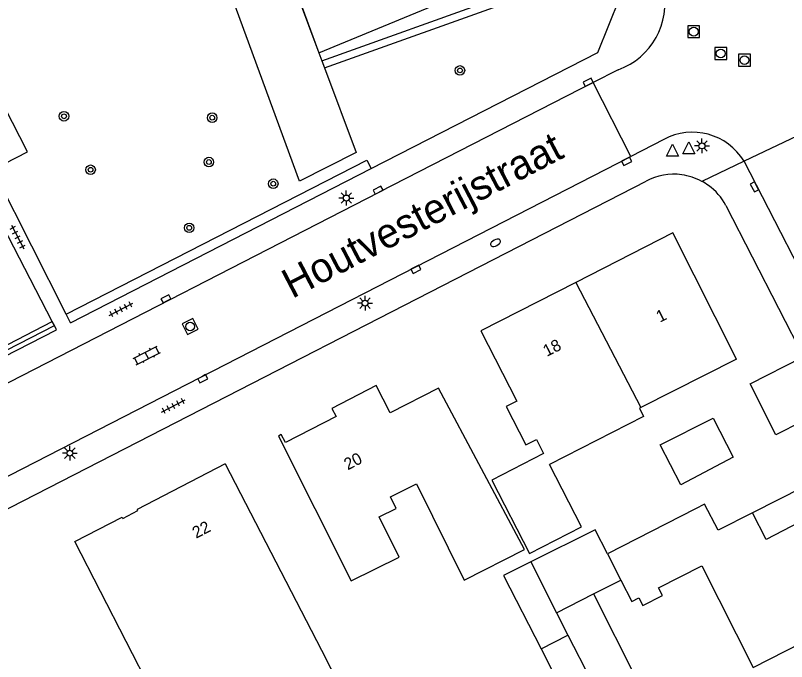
# Model space of a CAD drawing. Extents: x 132994 to 136000, y 393499 to 395512.
# Drawn here: x 134409.9 to 134475, y 394527.7 to 394582.2 of the extents above; entities that cross this region are included whole.
import ezdxf

# ---------------------------------------------------------------- set-up
doc = ezdxf.new("R2010")
doc.units = 0
for name, color, linetype in [('gg-afsc-erfafscheiding', 7, 'Continuous'), ('gg-afsc-hekwerk', 7, 'Continuous'), ('gg-afsc-muur', 7, 'Continuous'), ('gg-anno-huisnummerreeks BGT', 7, 'Continuous'), ('gg-anno-openbare ruimte label', 7, 'Continuous'), ('gg-bbg-gedigitaliseerde bebouwing', 7, 'Continuous'), ('gg-bbg-gedigitaliseerde bijgebouw', 7, 'Continuous'), ('gg-bbg-hoofdgebouw', 7, 'Continuous'), ('gg-bbg-luifel en loopbrug', 7, 'Continuous'), ('gg-bbg-tussenscheiding', 7, 'Continuous'), ('gg-knt-verharding', 7, 'Continuous'), ('gt-afsc-standplaatsafbakening', 7, 'Continuous'), ('gt-grn-groengrens', 7, 'Continuous'), ('gt-grn-weggrens', 7, 'Continuous'), ('gt-symb-boom', 7, 'Continuous'), ('gt-symb-brandkraan', 7, 'Continuous'), ('gt-symb-klinker verharding', 7, 'Continuous'), ('gt-symb-kolk', 7, 'Continuous'), ('gt-symb-lichtmast', 7, 'Continuous'), ('gt-symb-rioolschacht', 7, 'Continuous'), ('gt-symb-tegel verharding', 7, 'Continuous'), ('gt-symb-waterafsluiter', 7, 'Continuous')]:
    doc.layers.add(name, color=color, linetype=linetype)

# ---------------------------------------------------------------- blocks, each defined once
blk = doc.blocks.new('gt0-RS')
at = {"layer": 'gt-symb-rioolschacht'}
blk.add_lwpolyline([(-0.5, -0.5), (0.5, -0.5), (0.5, 0.5), (-0.5, 0.5)], close=True, dxfattribs=at)
blk.add_circle((0, 0), 0.375, dxfattribs=at)
blk = doc.blocks.new('gt0-KOLK')
at = {"layer": 'gt-symb-kolk'}
blk.add_lwpolyline([(0, 0), (0.375, 0), (0.375, 0.4), (-0.375, 0.4), (-0.375, 0), (0, 0)], dxfattribs=at)
blk = doc.blocks.new('gt0-LMAST')
at = {"layer": 'gt-symb-lichtmast'}
for p, q in [((-0.182, 0.173), (-0.447, 0.438)), ((-0.005, 0.246), (-0.005, 0.621)), ((0.172, 0.173), (0.437, 0.438)), ((-0.255, -0.004), (-0.63, -0.004)), ((-0.182, -0.181), (-0.447, -0.446)), ((-0.005, -0.254), (-0.005, -0.629)), ((0.437, -0.446), (0.172, -0.181)), ((0.245, -0.004), (0.62, -0.004))]:
    blk.add_line(p, q, dxfattribs=at)
blk.add_circle((-0.005, -0.004), 0.25, dxfattribs=at)
blk = doc.blocks.new('gt0-BR')
at = {"layer": 'gt-symb-brandkraan'}
for centre, radius, start, end in [((-0.244, 0), 0.206, 107.56694, 252.43307), ((0.599, -2.664), 3, 106.89205, 107.56694), ((0, -0.691), 0.938, 73.10799, 106.89205), ((-0.599, -2.664), 3, 72.43309, 73.10799), ((0.244, 0), 0.206, 287.56695, 72.43309), ((0.599, 2.664), 3, 252.43307, 253.10797), ((0, 0.691), 0.938, 253.10797, 286.89206), ((-0.599, 2.664), 3, 286.89206, 287.56695)]:
    blk.add_arc(centre, radius, start, end, dxfattribs=at)
blk = doc.blocks.new('gt0-BOOM')
at = {"layer": 'gt-symb-boom'}
for radius in [0.4, 0.2]:
    blk.add_circle((0, 0), radius, dxfattribs=at)
blk = doc.blocks.new('gt0-TEG1')
at = {"layer": 'gt-symb-tegel verharding'}
for p, q in [((-1.125, 0), (1.125, 0)), ((-0.9, -0.25), (-0.9, 0.25)), ((-0.45, -0.25), (-0.45, 0.25)), ((0, -0.25), (0, 0.25)), ((0.45, -0.25), (0.45, 0.25)), ((0.9, -0.25), (0.9, 0.25))]:
    blk.add_line(p, q, dxfattribs=at)
blk = doc.blocks.new('gt0-KL1')
at = {"layer": 'gt-symb-klinker verharding'}
for p, q in [((-1.15, 0.3), (1.15, 0.3)), ((-1, -0.3), (-1, 0.3)), ((-0.5, 0.3), (-0.5, 0.45)), ((0, -0.3), (0, 0.3)), ((0.5, 0.3), (0.5, 0.45)), ((1, -0.3), (1, 0.3)), ((-1.15, -0.3), (1.15, -0.3)), ((-0.5, -0.45), (-0.5, -0.3)), ((0.5, -0.45), (0.5, -0.3))]:
    blk.add_line(p, q, dxfattribs=at)
blk = doc.blocks.new('gt0-WAFSL')
at = {"layer": 'gt-symb-waterafsluiter'}
for p, q in [((-0.5, -0.333), (0, 0.667)), ((0, 0.667), (0.5, -0.333)), ((0.5, -0.333), (-0.5, -0.333))]:
    blk.add_line(p, q, dxfattribs=at)

msp = doc.modelspace()

# ---------------------------------------------------------------- linework, layer by layer
at = {"layer": 'gg-afsc-erfafscheiding'}
msp.add_lwpolyline([(134378.852, 394556.26), (134401.149, 394549.828), (134413.216, 394556.016)], dxfattribs=at)
at = {"layer": 'gg-afsc-hekwerk'}
msp.add_line((134435.769, 394578.382), (134459.76, 394586.984), dxfattribs=at)
msp.add_lwpolyline([(134408.023, 394569.211), (134410.937, 394570.69), (134407.74, 394576.921), (134400.648, 394573.321)], dxfattribs=at)
at = {"layer": 'gg-afsc-muur'}
msp.add_line((134431.53, 394589.86), (134435.518, 394579.054), dxfattribs=at)
at = {"layer": 'gg-bbg-gedigitaliseerde bebouwing'}
for p, q in [((134470.75, 394553.19), (134462.679, 394549.096)), ((134427.61, 394544.36), (134436.179, 394527.789)), ((134467.302, 394540.552), (134459.869, 394536.761))]:
    msp.add_line(p, q, dxfattribs=at)
for points in [[(134443.772, 394542.656), (134447.795, 394534.515), (134452.863, 394537.111), (134445.604, 394550.739)], [(134462.679, 394549.096), (134462.566, 394549.039), (134462.916, 394548.355), (134454.996, 394544.302)], [(134432.11, 394546.69), (134438.256, 394534.465), (134442.297, 394536.462), (134440.618, 394539.859), (134442.054, 394540.568), (134441.562, 394541.564), (134443.772, 394542.656)], [(134450.125, 394542.978), (134453.297, 394536.787), (134457.693, 394539.039), (134454.996, 394544.302)], [(134461.01, 394534.524), (134461.925, 394532.729), (134462.527, 394533.036), (134462.852, 394532.399), (134464.504, 394533.242), (134464.179, 394533.879), (134467.833, 394535.742)], [(134467.833, 394535.742), (134472.156, 394527.147), (134481.76, 394532.06)], [(134432.548, 394525.945), (134433.873, 394523.334), (134437.321, 394525.58), (134436.179, 394527.789)]]:
    msp.add_lwpolyline(points, dxfattribs=at)
at = {"layer": 'gg-bbg-gedigitaliseerde bijgebouw'}
for p, q in [((134458.709, 394533.37), (134461.01, 394534.524)), ((134458.709, 394533.37), (134462.315, 394526.177)), ((134454.272, 394528.717), (134456.54, 394529.879)), ((134456.54, 394529.879), (134459.695, 394523.719))]:
    msp.add_line(p, q, dxfattribs=at)
for points in [[(134478.516, 394549.045), (134474.088, 394546.799), (134471.902, 394551.11), (134476.329, 394553.356), (134478.516, 394549.045)], [(134464.315, 394545.942), (134468.799, 394548.216), (134470.479, 394544.904), (134466.058, 394542.582), (134464.315, 394545.942)], [(134459.869, 394536.761), (134458.836, 394538.787), (134453.42, 394536.07)], [(134453.42, 394536.07), (134451.101, 394534.907), (134454.272, 394528.717)]]:
    msp.add_lwpolyline(points, dxfattribs=at)
at = {"layer": 'gg-bbg-hoofdgebouw'}
msp.add_line((134427.61, 394544.36), (134420.204, 394540.501), dxfattribs=at)
for points in [[(134470.75, 394553.19), (134465.38, 394563.86), (134457.193, 394559.671)], [(134457.193, 394559.671), (134449.18, 394555.57), (134452.22, 394549.64), (134451.33, 394549.18), (134452.99, 394545.94)], [(134440.35, 394550.95), (134436.62, 394549.02), (134436.97, 394548.34), (134432.7, 394546.14), (134432.35, 394546.82), (134432.11, 394546.69)], [(134445.604, 394550.739), (134441.544, 394548.64), (134440.35, 394550.95)], [(134452.99, 394545.94), (134453.88, 394546.396), (134454.486, 394545.212), (134450.125, 394542.978)], [(134420.718, 394524.758), (134421.432, 394525.136), (134414.942, 394537.777), (134418.929, 394539.843), (134418.98, 394539.745), (134420.24, 394540.41), (134420.204, 394540.501)], [(134472.103, 394540.205), (134469.222, 394538.75), (134468.074, 394540.946), (134467.302, 394540.552)], [(134477.54, 394540.17), (134473.27, 394537.95), (134472.103, 394540.205)]]:
    msp.add_lwpolyline(points, dxfattribs=at)
at = {"layer": 'gg-bbg-luifel en loopbrug'}
msp.add_line((134454.272, 394528.717), (134456.076, 394525.195), dxfattribs=at)
msp.add_lwpolyline([(134477.54, 394540.17), (134476.394, 394542.373), (134472.103, 394540.205)], dxfattribs=at)
at = {"layer": 'gg-bbg-tussenscheiding'}
for p, q in [((134457.193, 394559.671), (134462.679, 394549.096)), ((134459.869, 394536.761), (134461.01, 394534.524)), ((134453.42, 394536.07), (134455.576, 394531.76)), ((134455.576, 394531.76), (134458.709, 394533.37)), ((134455.576, 394531.76), (134456.54, 394529.879))]:
    msp.add_line(p, q, dxfattribs=at)
at = {"layer": 'gg-knt-verharding'}
for p, q in [((134460.784, 394577.621), (134458.655, 394576.531)), ((134458.655, 394576.531), (134440.611, 394567.276)), ((134461.834, 394570.287), (134458.655, 394576.531)), ((134464.619, 394571.728), (134461.834, 394570.287)), ((134476.453, 394572.304), (134471.398, 394569.89)), ((134392.77, 394534.82), (134461.834, 394570.287)), ((134414.21, 394556.975), (134408.023, 394569.211)), ((134414.57, 394556.261), (134439.944, 394569.272)), ((134413.032, 394556.371), (134406.717, 394568.548)), ((134399.835, 394535.732), (134463.131, 394568.222)), ((134401.545, 394547.231), (134440.611, 394567.276)), ((134469.87, 394566.17), (134511.14, 394485.259)), ((134414.57, 394556.261), (134414.21, 394556.975)), ((134413.216, 394556.016), (134413.032, 394556.371)), ((134413.4, 394555.661), (134413.216, 394556.016))]:
    msp.add_line(p, q, dxfattribs=at)
for points in [[(134439.944, 394569.272), (134459.07, 394579.08), (134460.93, 394583.72)], [(134507.78, 394499.184), (134500.896, 394512.606), (134486.084, 394541.331), (134478.642, 394555.83), (134471.398, 394569.89)], [(134390.462, 394552.494), (134401.19, 394549.4), (134413.4, 394555.661)]]:
    msp.add_lwpolyline(points, dxfattribs=at)
for centre, radius, start, end in [((134458.772, 394583.219), 5.949, 289.76412, 12.18773), ((134467.049, 394567.269), 5.078, 31.07212, 118.58792), ((134465.464, 394563.787), 5.012, 82.28743, 117.7481), ((134465.467, 394563.808), 4.99, 61.51263, 82.28217), ((134465.55, 394563.917), 4.855, 54.16978, 61.76278), ((134465.458, 394563.786), 5.014, 28.38394, 54.19486)]:
    msp.add_arc(centre, radius, start, end, dxfattribs=at)
at = {"layer": 'gt-afsc-standplaatsafbakening'}
msp.add_line((134429.358, 394595.757), (134435.518, 394579.054), dxfattribs=at)
msp.add_lwpolyline([(134435.518, 394579.054), (134459.105, 394588.81), (134453.454, 394605.054)], dxfattribs=at)
at = {"layer": 'gt-grn-groengrens'}
for p, q in [((134435.996, 394577.773), (134459.979, 394586.372)), ((134435.518, 394579.054), (134435.769, 394578.382)), ((134435.769, 394578.382), (134435.996, 394577.773))]:
    msp.add_line(p, q, dxfattribs=at)
for points in [[(134435.996, 394577.773), (134438.66, 394570.635), (134433.899, 394568.222), (134412.203, 394627.369), (134405.034, 394646.695), (134407.066, 394652.866)], [(134414.21, 394556.975), (134439.579, 394569.984), (134439.944, 394569.272)], [(134378.852, 394556.26), (134378.963, 394556.644), (134401.192, 394550.232), (134413.032, 394556.371)]]:
    msp.add_lwpolyline(points, dxfattribs=at)
at = {"layer": 'gt-grn-weggrens'}
msp.add_line((134471.398, 394569.89), (134467.847, 394568.194), dxfattribs=at)

# ---------------------------------------------------------------- block references
at = {"layer": 'gt-symb-boom'}
for p in [(134447.429, 394577.567), (134414.02, 394573.689), (134426.526, 394573.573), (134426.247, 394569.829), (134416.265, 394569.18), (134431.678, 394568), (134424.584, 394564.272)]:
    msp.add_blockref('gt0-BOOM', p, dxfattribs=at)
at = {"layer": 'gt-symb-brandkraan', "rotation": -152.8712339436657}
msp.add_blockref('gt0-BR', (134450.43, 394563.007), dxfattribs=at)
at = {"layer": 'gt-symb-klinker verharding', "rotation": 27.12876605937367}
msp.add_blockref('gt0-KL1', (134421.006, 394553.494), dxfattribs=at)
at = {"layer": 'gt-symb-kolk'}
for p, rotation in [((134458.339, 394576.371), 26.821406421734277), ((134461.401, 394570.063), -152.66592414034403), ((134472.455, 394567.822), 117.25687178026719), ((134440.611, 394567.276), 27.17973421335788), ((134443.616, 394560.943), -152.35885768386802), ((134422.71, 394558.1), 27.334075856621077), ((134425.638, 394551.706), -152.94831778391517)]:
    msp.add_blockref('gt0-KOLK', p, dxfattribs=dict(at, rotation=rotation))
at = {"layer": 'gt-symb-lichtmast'}
for p in [(134467.851, 394571.192), (134437.845, 394566.791), (134439.422, 394557.921), (134414.518, 394545.251)]:
    msp.add_blockref('gt0-LMAST', p, dxfattribs=at)
at = {"layer": 'gt-symb-rioolschacht'}
for p in [(134467.153, 394580.834), (134469.433, 394578.993), (134471.432, 394578.428)]:
    msp.add_blockref('gt0-RS', p, dxfattribs=at)
at = {"layer": 'gt-symb-rioolschacht', "rotation": 27.12876606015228}
msp.add_blockref('gt0-RS', (134424.667, 394555.942), dxfattribs=at)
at = {"layer": 'gt-symb-tegel verharding'}
for p, rotation in [((134410.108, 394563.489), -62.61502941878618), ((134418.837, 394557.386), 27.12876605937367), ((134423.249, 394549.227), 27.12876605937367)]:
    msp.add_blockref('gt0-TEG1', p, dxfattribs=dict(at, rotation=rotation))
at = {"layer": 'gt-symb-waterafsluiter'}
for p in [(134465.36, 394570.667), (134466.747, 394570.857)]:
    msp.add_blockref('gt0-WAFSL', p, dxfattribs=at)

# ---------------------------------------------------------------- texts
at = {"layer": 'gg-anno-huisnummerreeks BGT'}
for s, rotation, p in [('1', 26.7, (134464.295, 394556.253)), ('18', 27.1, (134454.755, 394553.369)), ('20', 27.3, (134437.962, 394543.789)), ('22', 27.5, (134425.165, 394538.012))]:
    msp.add_text(s, height=1, rotation=rotation, dxfattribs=at).set_placement(p)
at = {"layer": 'gg-anno-openbare ruimte label'}
msp.add_text('Houtvesterijstraat', height=2.5, rotation=27.5, dxfattribs=at).set_placement((134433.272, 394558.258))

doc.saveas('drawing.dxf')
